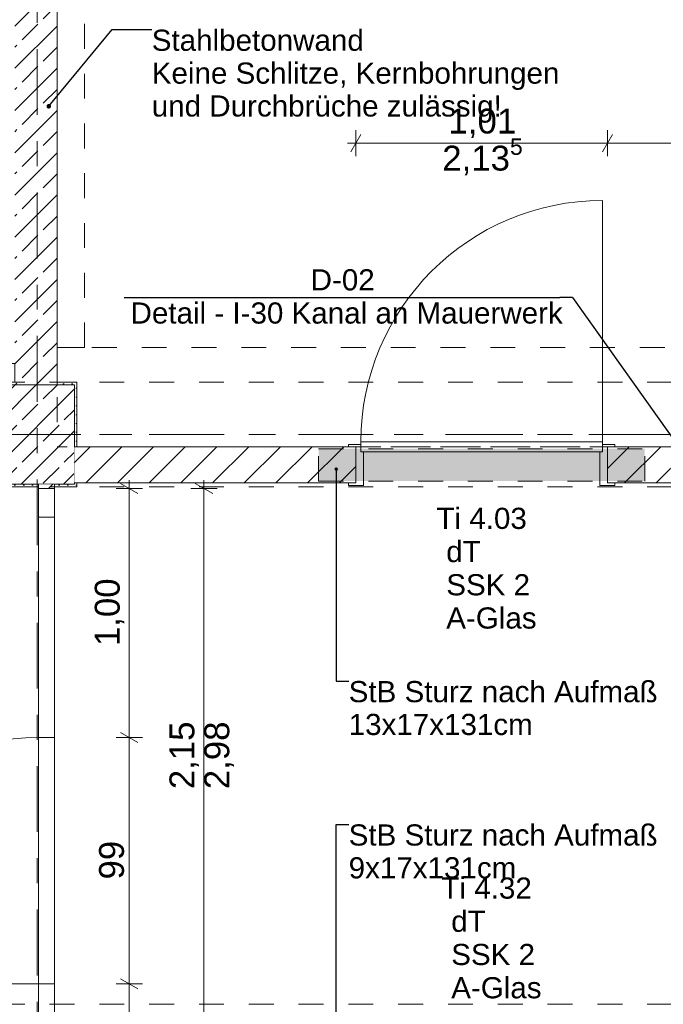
# Model space of a CAD drawing. Header units: metres. Extents: x -3.6 to 90.7, y -11.1 to 18.
# Tile 595 of 656: x 50.9 to 53.4, y 6 to 10. Entities that reach past the tile are written whole.
import ezdxf

# ---------------------------------------------------------------- set-up
doc = ezdxf.new("R2010")
doc.units = ezdxf.units.M
doc.header["$MEASUREMENT"] = 0
for name, pattern in [('Achse', [0.2, 0.1, -0.05, 0, -0.05]), ('Punktlinie eng', [0.0375, 0.0125, -0.025]), ('Strichlinie doppelt', [0.546806, 0.264583, -0.105833, 0.070556, -0.105833]), ('Strichlinie eng', [0.115, 0.075, -0.04]), ('Untersicht', [0.1, 0.075, -0.025]), ('Wipeout_Contour', [1, 0, -1])]:
    doc.linetypes.add(name, pattern=pattern)
for name, color, linetype in [('152 - Bemaßung_ Beschriftung.Ausbau', 7, 'Continuous'), ('208 - Marker.Detail', 7, 'Continuous'), ('451 - Universal.Achsen Raster', 7, 'Continuous'), ('605 - Struktur.Wand Innen', 7, 'Continuous'), ('607 - Struktur.Stütze', 7, 'Continuous'), ('608 - Struktur.Träger', 7, 'Continuous'), ('650 - Abdeckung.Fußboden Aufbau', 7, 'Continuous'), ('Neubau_152 - Bemaßung_ Beschriftung.Ausbau', 7, 'Continuous'), ('Neubau_615 - Struktur.Sturz', 7, 'Continuous'), ('Neubau_653 - Abdeckung.TB Verkofferung', 7, 'Continuous')]:
    doc.layers.add(name, color=color, linetype=linetype)
doc.styles.add('ERSTELLTER_STIL_2', font='txt')
doc.dimstyles.new('ERSTELLTER_STIL__1', dxfattribs={"dimtxt": 0.1, "dimasz": 0.0532, "dimexe": 0.18, "dimexo": 0.0625, "dimgap": 0, "dimtad": 1, "dimzin": 0, "dimdsep": 46, "dimtxsty": 'ERSTELLTER_STIL_2', "dimblk": 'ARROWHEAD_2', "dimblk1": 'ARROWHEAD_2', "dimblk2": 'ARROWHEAD_2', "dimcen": 0.09, "dimse1": 1, "dimse2": 1, "dimclrd": 7, "dimclre": 7, "dimclrt": 7, "dimazin": 0, "dimtfac": 1, "dimtdec": 4, "dimtmove": 0, "dimatfit": 3, "dimfxl": 1, "dimtolj": 1, "dimtzin": 0, "dimarcsym": 0})
doc.dimstyles.new('ERSTELLTER_STIL__3', dxfattribs={"dimtxt": 0.1, "dimasz": 0.0532, "dimexe": 0.18, "dimexo": 0.0625, "dimgap": 0, "dimtad": 1, "dimtih": 1, "dimtoh": 1, "dimzin": 0, "dimdsep": 46, "dimtxsty": 'ERSTELLTER_STIL_2', "dimblk": 'ARROWHEAD_2', "dimblk1": 'ARROWHEAD_2', "dimblk2": 'ARROWHEAD_2', "dimcen": 0.09, "dimse1": 1, "dimse2": 1, "dimclrd": 7, "dimclre": 7, "dimclrt": 7, "dimazin": 0, "dimtfac": 1, "dimtdec": 4, "dimtmove": 0, "dimatfit": 3, "dimfxl": 1, "dimtolj": 1, "dimtzin": 0, "dimarcsym": 0})
doc.dimstyles.new('ERSTELLTER_STIL__5', dxfattribs={"dimtxt": 0.18, "dimasz": 0.03648, "dimexe": 0.18, "dimexo": 0.0625, "dimgap": 0, "dimtad": 0, "dimtih": 1, "dimtoh": 1, "dimdec": 4, "dimzin": 0, "dimdsep": 46, "dimcen": 0.09, "dimadec": 0, "dimazin": 0, "dimtfac": 1, "dimtdec": 4, "dimtmove": 0, "dimatfit": 3, "dimldrblk": 'ARROWHEAD_11', "dimfxl": 1, "dimtolj": 1, "dimtzin": 0, "dimarcsym": 0})
doc.dimstyles.new('ERSTELLTER_STIL__6', dxfattribs={"dimtxt": 0.18, "dimasz": 0.02736, "dimexe": 0.18, "dimexo": 0.0625, "dimgap": 0, "dimtad": 0, "dimtih": 1, "dimtoh": 1, "dimdec": 4, "dimzin": 0, "dimdsep": 46, "dimcen": 0.09, "dimadec": 0, "dimazin": 0, "dimtfac": 1, "dimtdec": 4, "dimtmove": 0, "dimatfit": 3, "dimldrblk": 'ARROWHEAD_11', "dimfxl": 1, "dimtolj": 1, "dimtzin": 0, "dimarcsym": 0})
pattern_1 = [(45, (0, 0), (-0.08485281, 0.08485281), []), (45, (-0.04243, 0.04243), (-0.08485281, 0.08485281), [0.09, -0.03])]
pattern_2 = [(45, (0, 0), (-0.01767767, 0.01767767), [0, -0.025])]
pattern_3 = [(45, (0, 0), (-0.06363961, 0.06363961), [])]

# ---------------------------------------------------------------- blocks, each defined once
blk = doc.blocks.new('*D163')
at = {"layer": '152 - Bemaßung_ Beschriftung.Ausbau', "color": 7, "linetype": 'Continuous', "lineweight": 5}
for p, q in [((51.6, 8.0825), (51.6, 8.1167)), ((51.6525, 8.0825), (51.5475, 8.0825)), ((51.635, 8.0623), (51.565, 8.1027)), ((51.6, 5.9325), (51.6, 8.0825)), ((51.565, 5.9527), (51.635, 5.9123)), ((51.6525, 5.9325), (51.5475, 5.9325)), ((51.6, 5.8983), (51.6, 5.9325))]:
    blk.add_line(p, q, dxfattribs=at)
at = {"layer": '152 - Bemaßung_ Beschriftung.Ausbau', "color": 7, "lineweight": 5, "char_height": 0.1, "attachment_point": 7, "rotation": 90, "style": 'ERSTELLTER_STIL_2'}
for s, insert in [('\\A1;{\\pql;\\fArial|b0|i0|c0|p38;2,15}', (51.58, 6.8745)), ('\\A1;{\\pql;\\fArial|b0|i0|c0|p38;2,98}', (51.72, 6.8745))]:
    blk.add_mtext(s, dxfattribs=dict(at, insert=insert))
blk = doc.blocks.new('ARROWHEAD_2')
at = {"color": 0, "linetype": 'Continuous', "lineweight": 0}
for p, q in [((0, 0), (-1, 0)), ((-0.378, -0.655), (0.378, 0.655))]:
    blk.add_line(p, q, dxfattribs=at)
blk = doc.blocks.new('*D164')
at = {"layer": '152 - Bemaßung_ Beschriftung.Ausbau', "color": 7, "linetype": 'Continuous', "lineweight": 5}
for p, q in [((51.265, 6.1127), (51.335, 6.0723)), ((51.3525, 6.0925), (51.2475, 6.0925)), ((51.3, 5.9325), (51.3, 6.0925)), ((51.265, 5.9527), (51.335, 5.9123)), ((51.3525, 5.9325), (51.2475, 5.9325)), ((51.3, 5.8983), (51.3, 5.9325))]:
    blk.add_line(p, q, dxfattribs=at)
at = {"layer": '152 - Bemaßung_ Beschriftung.Ausbau', "color": 7, "lineweight": 5, "insert": (51.28, 5.7605), "char_height": 0.1, "attachment_point": 7, "rotation": 90, "style": 'ERSTELLTER_STIL_2'}
blk.add_mtext('\\A1;{\\pql;\\fArial|b0|i0|c0|p38;16}', dxfattribs=at)
blk = doc.blocks.new('*D165')
at = {"layer": '152 - Bemaßung_ Beschriftung.Ausbau', "color": 7, "linetype": 'Continuous', "lineweight": 5}
for p, q in [((51.3525, 7.0825), (51.2475, 7.0825)), ((51.265, 7.1027), (51.335, 7.0623)), ((51.3, 6.0925), (51.3, 7.0825)), ((51.265, 6.1127), (51.335, 6.0723)), ((51.3525, 6.0925), (51.2475, 6.0925))]:
    blk.add_line(p, q, dxfattribs=at)
at = {"layer": '152 - Bemaßung_ Beschriftung.Ausbau', "color": 7, "lineweight": 5, "insert": (51.28, 6.5116), "char_height": 0.1, "attachment_point": 7, "rotation": 90, "style": 'ERSTELLTER_STIL_2'}
blk.add_mtext('\\A1;{\\pql;\\fArial|b0|i0|c0|p38;99}', dxfattribs=at)
blk = doc.blocks.new('*D166')
at = {"layer": '152 - Bemaßung_ Beschriftung.Ausbau', "color": 7, "linetype": 'Continuous', "lineweight": 5}
for p, q in [((51.3, 8.0825), (51.3, 8.1167)), ((51.3525, 8.0825), (51.2475, 8.0825)), ((51.335, 8.0623), (51.265, 8.1027)), ((51.3, 7.0825), (51.3, 8.0825)), ((51.3525, 7.0825), (51.2475, 7.0825)), ((51.265, 7.1027), (51.335, 7.0623))]:
    blk.add_line(p, q, dxfattribs=at)
at = {"layer": '152 - Bemaßung_ Beschriftung.Ausbau', "color": 7, "lineweight": 5, "insert": (51.28, 7.4495), "char_height": 0.1, "attachment_point": 7, "rotation": 90, "style": 'ERSTELLTER_STIL_2'}
blk.add_mtext('\\A1;{\\pql;\\fArial|b0|i0|c0|p38;1,00}', dxfattribs=at)
blk = doc.blocks.new('ARROWHEAD_11')
at = {"color": 0, "linetype": 'Continuous', "lineweight": 0}
blk.add_line((0, 0), (-1, 0), dxfattribs=at)
at = {"color": 0, "linetype": 'Continuous', "lineweight": 0, "const_width": 0.25, "flags": 128}
blk.add_lwpolyline([(-0.125, 0, 1), (0.125, 0, 1)], format="xyb", close=True, dxfattribs=at)
blk = doc.blocks.new('*D546')
at = {"layer": '152 - Bemaßung_ Beschriftung.Ausbau', "color": 7, "linetype": 'Continuous', "lineweight": 5}
for p, q in [((52.2302, 9.5057), (52.1898, 9.4357)), ((52.21, 9.4182), (52.21, 9.5232)), ((53.2402, 9.5057), (53.1998, 9.4357)), ((53.22, 9.4182), (53.22, 9.5232)), ((52.1757, 9.4707), (52.21, 9.4707)), ((52.21, 9.4707), (53.22, 9.4707))]:
    blk.add_line(p, q, dxfattribs=at)
at = {"layer": '152 - Bemaßung_ Beschriftung.Ausbau', "color": 7, "lineweight": 5, "char_height": 0.1, "attachment_point": 7, "style": 'ERSTELLTER_STIL_2'}
for s, insert in [('\\A1;{\\pql;\\fArial|b0|i0|c0|p38;2,13\\fArial|b0|i0|c0|p38;\\A1{\\H.66x;\\S5^  ;}}', (52.5569, 9.3312)), ('\\A1;{\\pql;\\fArial|b0|i0|c0|p38;1,01}', (52.5819, 9.4907))]:
    blk.add_mtext(s, dxfattribs=dict(at, insert=insert))
blk = doc.blocks.new('*D547')
at = {"layer": '152 - Bemaßung_ Beschriftung.Ausbau', "color": 7, "linetype": 'Continuous', "lineweight": 5}
for p, q in [((53.2402, 9.5057), (53.1998, 9.4357)), ((53.22, 9.4182), (53.22, 9.5232)), ((54.3598, 9.4357), (54.4002, 9.5057)), ((54.38, 9.4182), (54.38, 9.5232)), ((53.22, 9.4707), (54.38, 9.4707)), ((54.38, 9.4707), (54.4142, 9.4707))]:
    blk.add_line(p, q, dxfattribs=at)
at = {"layer": '152 - Bemaßung_ Beschriftung.Ausbau', "color": 7, "lineweight": 5, "insert": (53.667, 9.4907), "char_height": 0.1, "attachment_point": 7, "style": 'ERSTELLTER_STIL_2'}
blk.add_mtext('\\A1;{\\pql;\\fArial|b0|i0|c0|p38;1,16}', dxfattribs=at)

msp = doc.modelspace()

# ---------------------------------------------------------------- hatches: boundary and pattern name
at = {"layer": '605 - Struktur.Wand Innen', "linetype": 'Continuous', "lineweight": 0, "true_color": 0x000000}
h = msp.add_hatch(dxfattribs=at)
h.set_pattern_fill('Beton__Stahlbeton_0001', color=18, style=0, pattern_type=2)
h.set_pattern_definition(pattern_1)
h.paths.add_polyline_path([(51.01, 8.5), (51.01, 13), (50.84, 13), (50.84, 8.5)])
at = {"layer": '607 - Struktur.Stütze', "linetype": 'Continuous', "lineweight": 0, "true_color": 0x000000}
h = msp.add_hatch(dxfattribs=at)
h.set_pattern_fill('Gips_0001', color=18, style=0, pattern_type=2)
h.set_pattern_definition(pattern_2)
h.paths.add_polyline_path([(50.77, 8.09), (50.935, 8.09), (50.935, 8.1), (50.78, 8.1), (50.78, 8.5), (50.84, 8.5), (50.84, 8.51), (50.77, 8.51)])
h = msp.add_hatch(dxfattribs=at)
h.set_pattern_fill('Gips_0001', color=18, style=0, pattern_type=2)
h.set_pattern_definition(pattern_2)
h.paths.add_polyline_path([(51.01, 8.5), (51.08, 8.5), (51.08, 8.25), (51.09, 8.25), (51.09, 8.51), (51.01, 8.51)])
h = msp.add_hatch(dxfattribs=at)
h.set_pattern_fill('Beton__Stahlbeton_0001', color=18, style=0, pattern_type=2)
h.set_pattern_definition(pattern_1)
h.paths.add_polyline_path([(50.78, 8.1), (51.08, 8.1), (51.08, 8.5), (50.78, 8.5)])
h = msp.add_hatch(dxfattribs=at)
h.set_pattern_fill('Gips_0001', color=18, style=0, pattern_type=2)
h.set_pattern_definition(pattern_2)
h.paths.add_polyline_path([(51, 8.09), (51.09, 8.09), (51.09, 8.105), (51.08, 8.105), (51.08, 8.1), (51, 8.1)])

# ---------------------------------------------------------------- linework, layer by layer
at = {"layer": '208 - Marker.Detail', "color": 30, "linetype": 'Continuous', "lineweight": 25, "true_color": 0xff6e00}
for p in [(51.2792, 8.8499), (53.0792, 8.8499)]:
    msp.add_line(p, (53.0292, 8.8499), dxfattribs=at)
at = {"layer": '451 - Universal.Achsen Raster', "color": 160, "linetype": 'Strichlinie doppelt', "lineweight": 9, "true_color": 0x3232ff}
msp.add_line((64.935, 8.3), (-3.175, 8.3), dxfattribs=at)
at = {"layer": '605 - Struktur.Wand Innen', "color": 1, "linetype": 'Continuous', "lineweight": 13}
for p, q in [((53.2, 8.27), (53.2, 9.24)), ((52.23, 8.27), (52.23, 8.23)), ((53.2, 8.27), (52.23, 8.27)), ((53.2, 8.23), (53.2, 8.27)), ((52.23, 8.23), (52.23, 8.26)), ((52.24, 8.23), (52.23, 8.23)), ((52.23, 8.23), (53.2, 8.23)), ((52.24, 8.095), (52.24, 8.23)), ((53.19, 8.095), (53.19, 8.23)), ((53.19, 8.23), (53.2, 8.23)), ((53.2, 8.23), (53.2, 8.26))]:
    msp.add_line(p, q, dxfattribs=at)
at = {"layer": '605 - Struktur.Wand Innen', "color": 7, "linetype": 'Continuous', "lineweight": 13}
for p, q in [((51, 7.9675), (50.935, 7.9675)), ((50.935, 7.9675), (51, 7.9675)), ((50.935, 7.0825), (50.935, 7.9675)), ((50.935, 7.9675), (50.935, 7.0825)), ((51, 7.9675), (51, 7.0825)), ((51, 7.0825), (50.935, 7.0825)), ((50.935, 7.0825), (51, 7.0825)), ((50.935, 6.0925), (50.935, 7.0825)), ((51, 7.0825), (51, 6.0925)), ((50.935, 6.0925), (49.945, 6.0925)), ((51, 6.0925), (50.935, 6.0925)), ((50.935, 6.0925), (50.935, 5.9325)), ((51, 6.0925), (50.935, 6.0925)), ((51, 5.9325), (51, 6.0925))]:
    msp.add_line(p, q, dxfattribs=at)
at = {"layer": '605 - Struktur.Wand Innen', "color": 7, "linetype": 'Continuous', "lineweight": 18, "flags": 128}
msp.add_lwpolyline([(51.01, 8.5), (51.01, 13)], dxfattribs=at)
at = {"layer": '605 - Struktur.Wand Innen', "color": 1, "linetype": 'Continuous', "lineweight": 9}
msp.add_arc((53.2, 8.27), 0.97, 90, 180, dxfattribs=at)
at = {"layer": '605 - Struktur.Wand Innen', "color": 7, "linetype": 'Continuous', "lineweight": 9}
msp.add_arc((50.935, 6.0925), 0.99, 90, 180, dxfattribs=at)
at = {"layer": '607 - Struktur.Stütze', "color": 7, "linetype": 'Continuous', "lineweight": 5, "flags": 128}
for points in [[(50.84, 8.51), (50.77, 8.51), (50.77, 8.09), (50.935, 8.09)], [(51.09, 8.25), (51.09, 8.51), (51.01, 8.51)], [(51, 8.09), (51.09, 8.09), (51.09, 8.105)]]:
    msp.add_lwpolyline(points, dxfattribs=at)
at = {"layer": '607 - Struktur.Stütze', "color": 7, "linetype": 'Continuous', "lineweight": 13, "flags": 128}
msp.add_lwpolyline([(50.78, 8.1), (51.08, 8.1), (51.08, 8.5), (50.78, 8.5)], close=True, dxfattribs=at)
at = {"layer": '608 - Struktur.Träger', "color": 7, "linetype": 'Untersicht', "lineweight": 13}
for p, q in [((0.38, 8.51), (61.88, 8.51)), ((0.38, 6.01), (61.88, 6.01))]:
    msp.add_line(p, q, dxfattribs=at)
at = {"layer": '608 - Struktur.Träger', "color": 7, "linetype": 'Achse', "lineweight": 9}
msp.add_line((0.38, 8.3), (61.88, 8.3), dxfattribs=at)
at = {"layer": '650 - Abdeckung.Fußboden Aufbau', "color": 7, "linetype": 'Continuous', "lineweight": 13, "flags": 128}
for points in [[(54.37, 8.25), (54.37, 8.51), (54.45, 8.51), (54.45, 12.99), (54.37, 12.99), (54.37, 13.445), (51.09, 13.445), (51.09, 12.99), (51.01, 12.99), (51.01, 8.51)], [(52.21, 8.25), (52.21, 8.105), (51.09, 8.105), (51.09, 8.09), (50.77, 8.09), (50.77, 8.51), (50.84, 8.51), (50.84, 8.585), (49.03, 8.585), (49.03, 8.725), (47.41, 8.725), (47.41, 8.51), (47.49, 8.51), (47.49, 8.09), (47.17, 8.09), (47.17, 8.105), (46.02, 8.105), (46.02, 8.2405)], [(51.01, 8.51), (51.09, 8.51), (51.09, 8.25), (52.21, 8.25)], [(55.82, 8.255), (55.82, 8.105), (54.69, 8.105), (54.69, 8.09), (54.37, 8.09), (54.37, 8.105), (53.22, 8.105), (53.22, 8.25)], [(53.22, 8.25), (54.37, 8.25)]]:
    msp.add_lwpolyline(points, dxfattribs=at)
at = {"layer": '650 - Abdeckung.Fußboden Aufbau', "color": 7, "linetype": 'Strichlinie eng', "lineweight": 13, "flags": 128}
msp.add_lwpolyline([(52.21, 8.25), (53.22, 8.25)], dxfattribs=at)
at = {"layer": 'Neubau_653 - Abdeckung.TB Verkofferung', "color": 1, "linetype": 'Untersicht', "lineweight": 9}
for p, q in [((51.01, 8.6495), (51.01, 12.69)), ((51.12, 8.6495), (51.12, 12.69)), ((54.45, 8.6495), (51.01, 8.6495)), ((51.01, 8.6495), (51.01, 8.25)), ((51.12, 8.6495), (51.01, 8.6495)), ((54.45, 8.25), (51.01, 8.25))]:
    msp.add_line(p, q, dxfattribs=at)

# ---------------------------------------------------------------- texts
at = {"layer": '152 - Bemaßung_ Beschriftung.Ausbau', "color": 7, "linetype": 'Continuous', "lineweight": 9, "insert": (51.3902, 9.9266), "char_height": 0.085, "attachment_point": 1, "line_spacing_factor": 0.931953, "style": 'ERSTELLTER_STIL_2'}
msp.add_mtext('\\A1;{\\pql;\\fArial|b0|i0|c0|p38;Stahlbetonwand\\P\\pql;\\fArial|b0|i0|c0|p38;Keine Schlitze, Kernbohrungen\\P\\pql;\\fArial|b0|i0|c0|p38;und \\fArial|b0|i0|c0|p38;Durchbrüche\\fArial|b0|i0|c0|p38; zulässig\\fArial|b0|i0|c0|p38;!}', dxfattribs=at)
at = {"layer": '208 - Marker.Detail', "color": 30, "lineweight": 25, "true_color": 0xff6e00, "char_height": 0.085, "style": 'ERSTELLTER_STIL_2'}
for s, insert, attachment_point in [('\\A1;{\\pql;\\fArial|b0|i0|c0|p38;D-02}', (52.0283, 8.8777), 7), ('\\A1;{\\pql;\\fArial|b0|i0|c0|p38;Detail - I-30 Kanal an Mauerwerk}', (51.3051, 8.8305), 1)]:
    msp.add_mtext(s, dxfattribs=dict(at, insert=insert, attachment_point=attachment_point))
at = {"layer": '605 - Struktur.Wand Innen', "color": 1, "lineweight": 9, "char_height": 0.085, "style": 'ERSTELLTER_STIL_2'}
for s, insert, attachment_point in [('\\A1;{\\pqc;\\pt0;\\fArial|b0|i0|c0|p38;Ti 4.03}', (52.715, 7.9191), 8), ('\\A1;{\\pqr;\\pt0;\\fArial|b0|i0|c0|p38;}', (52.5075, 7.8914), 3), ('\\A1;{\\pql;\\pt0;\\fArial|b0|i0|c0|p38;dT}', (52.5728, 7.872), 1), ('\\A1;{\\pqr;\\pt0;\\fArial|b0|i0|c0|p38;}', (52.5075, 7.7579), 3), ('\\A1;{\\pql;\\pt0;\\fArial|b0|i0|c0|p38;SSK 2}', (52.5728, 7.7384), 1), ('\\A1;{\\pqr;\\pt0;\\fArial|b0|i0|c0|p38;}', (52.5075, 7.6243), 3), ('\\A1;{\\pql;\\pt0;\\fArial|b0|i0|c0|p38;A-Glas}', (52.5728, 7.6049), 1), ('\\A1;{\\pqc;\\pt0;\\fArial|b0|i0|c0|p38;Ti 4.32}', (52.735, 6.4334), 8), ('\\A1;{\\pqr;\\pt0;\\fArial|b0|i0|c0|p38;}', (52.5275, 6.4057), 3), ('\\A1;{\\pql;\\pt0;\\fArial|b0|i0|c0|p38;dT}', (52.5928, 6.3863), 1), ('\\A1;{\\pqr;\\pt0;\\fArial|b0|i0|c0|p38;}', (52.5275, 6.2721), 3), ('\\A1;{\\pql;\\pt0;\\fArial|b0|i0|c0|p38;SSK 2}', (52.5928, 6.2527), 1), ('\\A1;{\\pqr;\\pt0;\\fArial|b0|i0|c0|p38;}', (52.5275, 6.1386), 3), ('\\A1;{\\pql;\\pt0;\\fArial|b0|i0|c0|p38;A-Glas}', (52.5928, 6.1191), 1)]:
    msp.add_mtext(s, dxfattribs=dict(at, insert=insert, attachment_point=attachment_point))
at = {"layer": 'Neubau_152 - Bemaßung_ Beschriftung.Ausbau', "color": 7, "linetype": 'Continuous', "lineweight": 9, "char_height": 0.085, "attachment_point": 1, "line_spacing_factor": 0.931204, "style": 'ERSTELLTER_STIL_2'}
for s, insert in [('\\A1;{\\pql;\\fArial|b0|i0|c0|p38;StB Sturz\\fArial|b0|i0|c0|p38; nach Aufmaß\\P\\pql;\\fArial|b0|i0|c0|p38;13\\fArial|b0|i0|c0|p38;x\\fArial|b0|i0|c0|p38;17\\fArial|b0|i0|c0|p38;x\\fArial|b0|i0|c0|p38;131\\fArial|b0|i0|c0|p38;cm}', (52.181, 7.309)), ('\\A1;{\\pql;\\fArial|b0|i0|c0|p38;StB Sturz\\fArial|b0|i0|c0|p38; nach Aufmaß\\P\\pql;\\fArial|b0|i0|c0|p38;9\\fArial|b0|i0|c0|p38;x\\fArial|b0|i0|c0|p38;17\\fArial|b0|i0|c0|p38;x\\fArial|b0|i0|c0|p38;131\\fArial|b0|i0|c0|p38;cm}', (52.181, 6.7329))]:
    msp.add_mtext(s, dxfattribs=dict(at, insert=insert))

# ---------------------------------------------------------------- dimensions: what is measured, and where the dimension line sits
at = {"layer": '152 - Bemaßung_ Beschriftung.Ausbau', "color": 7, "linetype": 'Continuous', "lineweight": 5}
for base, p1, p2, picture, middle in [((51.3, 7.0825), (50.935, 6.0925), (50.935, 7.0825), '*D165', (51.23, 6.5878)), ((51.3, 6.0925), (51, 5.9325), (50.935, 6.0925), '*D164', (51.23, 5.8367))]:
    dim = msp.add_linear_dim(base=base, p1=p1, p2=p2, angle=90, dimstyle='ERSTELLTER_STIL__1', dxfattribs=at)
    dim.commit()
    dim.dimension.update_dxf_attribs({"geometry": picture, "text_midpoint": middle, "dimtype": 160, "text_rotation": 90})

# ---------------------------------------------------------------- leaders
at = {"layer": '152 - Bemaßung_ Beschriftung.Ausbau', "color": 7, "linetype": 'Continuous', "lineweight": 9, "annotation_type": 0, "has_hookline": 1, "hookline_direction": 0, "text_width": 1.6187}
msp.add_leader([(50.9767, 9.6186), (51.2306, 9.9266), (51.3902, 9.9266)], dimstyle='ERSTELLTER_STIL__5', dxfattribs=at)
at = {"layer": 'Neubau_152 - Bemaßung_ Beschriftung.Ausbau', "color": 1, "linetype": 'Continuous', "lineweight": 13, "annotation_type": 0, "has_hookline": 1, "hookline_direction": 0, "text_width": 1.2306}
msp.add_leader([(52.131, 5.865), (52.131, 6.7329), (52.181, 6.7329)], dimstyle='ERSTELLTER_STIL__6', dxfattribs=at)

# ---------------------------------------------------------------- next in the draw order: wipeouts: each hides what was drawn before it
at = {"color": 254, "linetype": 'Wipeout_Contour', "lineweight": 0, "ltscale": 209.15985}
msp.add_wipeout([(51.08, 8.105), (52.21, 8.105), (52.21, 8.25), (51.08, 8.25)], dxfattribs=at).dxf.layer = '605 - Struktur.Wand Innen'
at = {"color": 254, "linetype": 'Wipeout_Contour', "lineweight": 0, "ltscale": 216.47317}
msp.add_wipeout([(53.22, 8.25), (53.22, 8.105), (53.77, 8.105), (53.77, 8.25)], dxfattribs=at).dxf.layer = '605 - Struktur.Wand Innen'
at = {"color": 254, "linetype": 'Wipeout_Contour', "lineweight": 0, "ltscale": 206.432477}
msp.add_wipeout([(50.935, 8.1), (50.935, 8.0825), (51, 8.0825), (51, 8.1)], dxfattribs=at).dxf.layer = '605 - Struktur.Wand Innen'

# ---------------------------------------------------------------- next in the draw order: hatches: boundary and pattern name
at = {"layer": '605 - Struktur.Wand Innen', "linetype": 'Continuous', "lineweight": 0, "true_color": 0x000000}
h = msp.add_hatch(dxfattribs=at)
h.set_pattern_fill('MW_Ziegel_0001', color=18, style=0, pattern_type=2)
h.set_pattern_definition(pattern_3)
h.paths.add_polyline_path([(51.08, 8.105), (52.21, 8.105), (52.21, 8.25), (51.08, 8.25)])
h = msp.add_hatch(dxfattribs=at)
h.set_pattern_fill('MW_Ziegel_0001', color=18, style=0, pattern_type=2)
h.set_pattern_definition(pattern_3)
h.paths.add_polyline_path([(53.22, 8.25), (53.22, 8.105), (53.77, 8.105), (53.77, 8.25)])
h = msp.add_hatch(dxfattribs=at)
h.set_pattern_fill('MW_Ziegel_0001', color=18, style=0, pattern_type=2)
h.set_pattern_definition(pattern_3)
h.paths.add_polyline_path([(50.935, 8.1), (50.935, 8.0825), (51, 8.0825), (51, 8.1)])
at = {"layer": 'Neubau_615 - Struktur.Sturz', "linetype": 'Continuous', "lineweight": 0, "true_color": 0x3f0000}
msp.add_hatch(color=18, dxfattribs=at).paths.add_polyline_path([(52.06, 8.2425), (52.06, 8.1125), (53.37, 8.1125), (53.37, 8.2425)])

# ---------------------------------------------------------------- next in the draw order: linework, layer by layer
at = {"layer": '208 - Marker.Detail', "color": 30, "linetype": 'Continuous', "lineweight": 25, "true_color": 0xff6e00}
msp.add_line((53.0792, 8.8499), (53.512, 8.2426), dxfattribs=at)
at = {"layer": '451 - Universal.Achsen Raster', "color": 160, "linetype": 'Strichlinie doppelt', "lineweight": 9, "true_color": 0x3232ff}
msp.add_line((50.93, -10.585), (50.93, 16.355), dxfattribs=at)
at = {"layer": '605 - Struktur.Wand Innen', "color": 1, "linetype": 'Continuous', "lineweight": 13}
for p, q in [((52.23, 8.26), (52.18, 8.26)), ((52.18, 8.26), (52.18, 8.25)), ((52.18, 8.25), (52.21, 8.25)), ((52.21, 8.25), (52.21, 8.105)), ((53.2, 8.26), (53.25, 8.26)), ((53.25, 8.25), (53.22, 8.25)), ((53.22, 8.25), (53.22, 8.105)), ((53.25, 8.26), (53.25, 8.25)), ((52.21, 8.105), (52.18, 8.105)), ((52.18, 8.105), (52.18, 8.095)), ((52.18, 8.095), (52.24, 8.095)), ((53.25, 8.095), (53.19, 8.095)), ((53.22, 8.105), (53.25, 8.105)), ((53.25, 8.105), (53.25, 8.095))]:
    msp.add_line(p, q, dxfattribs=at)
at = {"layer": '605 - Struktur.Wand Innen', "color": 7, "linetype": 'Continuous', "lineweight": 18}
for p, q in [((52.21, 8.105), (52.21, 8.25)), ((52.21, 8.105), (52.21, 8.25)), ((52.21, 8.105), (52.21, 8.25)), ((53.22, 8.105), (53.22, 8.25)), ((53.22, 8.105), (53.22, 8.25)), ((53.22, 8.105), (53.22, 8.25)), ((50.935, 8.0825), (51, 8.0825)), ((50.935, 8.0825), (51, 8.0825)), ((50.935, 8.0825), (51, 8.0825))]:
    msp.add_line(p, q, dxfattribs=at)
at = {"layer": '605 - Struktur.Wand Innen', "color": 7, "linetype": 'Continuous', "lineweight": 9}
for p, q in [((50.935, 8.0825), (50.935, 5.9325)), ((51, 8.0825), (51, 5.9325))]:
    msp.add_line(p, q, dxfattribs=at)
at = {"layer": '605 - Struktur.Wand Innen', "color": 7, "linetype": 'Continuous', "lineweight": 13}
for p, q in [((50.935, 7.9675), (50.935, 8.0825)), ((50.935, 8.0825), (51, 8.0825)), ((51, 8.0825), (51, 7.9675))]:
    msp.add_line(p, q, dxfattribs=at)
at = {"layer": '605 - Struktur.Wand Innen', "color": 7, "linetype": 'Continuous', "lineweight": 18, "flags": 128}
for points in [[(52.21, 8.25), (51.08, 8.25)], [(53.77, 8.25), (53.22, 8.25)], [(50.935, 8.1), (50.935, 8.0825)], [(51, 8.0825), (51, 8.1)], [(51.08, 8.105), (52.21, 8.105)], [(53.22, 8.105), (53.77, 8.105)]]:
    msp.add_lwpolyline(points, dxfattribs=at)
at = {"layer": '608 - Struktur.Träger', "color": 7, "linetype": 'Untersicht', "lineweight": 13}
msp.add_line((0.38, 8.09), (61.88, 8.09), dxfattribs=at)
at = {"layer": 'Neubau_615 - Struktur.Sturz', "color": 1, "linetype": 'Punktlinie eng', "lineweight": 13}
for p, q in [((52.06, 8.2425), (53.37, 8.2425)), ((52.06, 8.1125), (52.06, 8.2425)), ((53.37, 8.1125), (53.37, 8.2425)), ((52.06, 8.1125), (53.37, 8.1125))]:
    msp.add_line(p, q, dxfattribs=at)

# ---------------------------------------------------------------- next in the draw order: dimensions: what is measured, and where the dimension line sits
at = {"layer": '152 - Bemaßung_ Beschriftung.Ausbau', "color": 7, "linetype": 'Continuous', "lineweight": 5}
for base, p1, p2, picture, middle in [((53.22, 9.4707), (52.21, 8.26), (53.22, 8.26), '*D546', (52.7118, 9.5407)), ((54.38, 9.4707), (53.22, 8.26), (54.38, 8.5), '*D547', (53.7968, 9.5407))]:
    dim = msp.add_linear_dim(base=base, p1=p1, p2=p2, dimstyle='ERSTELLTER_STIL__3', dxfattribs=at)
    dim.commit()
    dim.dimension.update_dxf_attribs({"geometry": picture, "text_midpoint": middle, "dimtype": 160})
for base, p1, picture, middle in [((51.3, 8.0825), (50.935, 7.0825), '*D166', (51.23, 7.5794)), ((51.6, 8.0825), (51, 5.9325), '*D163', (51.53, 7.0044))]:
    dim = msp.add_linear_dim(base=base, p1=p1, p2=(51, 8.0825), angle=90, dimstyle='ERSTELLTER_STIL__1', dxfattribs=at)
    dim.commit()
    dim.dimension.update_dxf_attribs({"geometry": picture, "text_midpoint": middle, "dimtype": 160, "text_rotation": 90})

# ---------------------------------------------------------------- next in the draw order: leaders
at = {"layer": 'Neubau_152 - Bemaßung_ Beschriftung.Ausbau', "color": 1, "linetype": 'Continuous', "lineweight": 13, "annotation_type": 0, "has_hookline": 1, "hookline_direction": 0, "text_width": 1.2306}
msp.add_leader([(52.131, 8.1606), (52.131, 7.309), (52.181, 7.309)], dimstyle='ERSTELLTER_STIL__6', dxfattribs=at)

doc.saveas('drawing.dxf')
